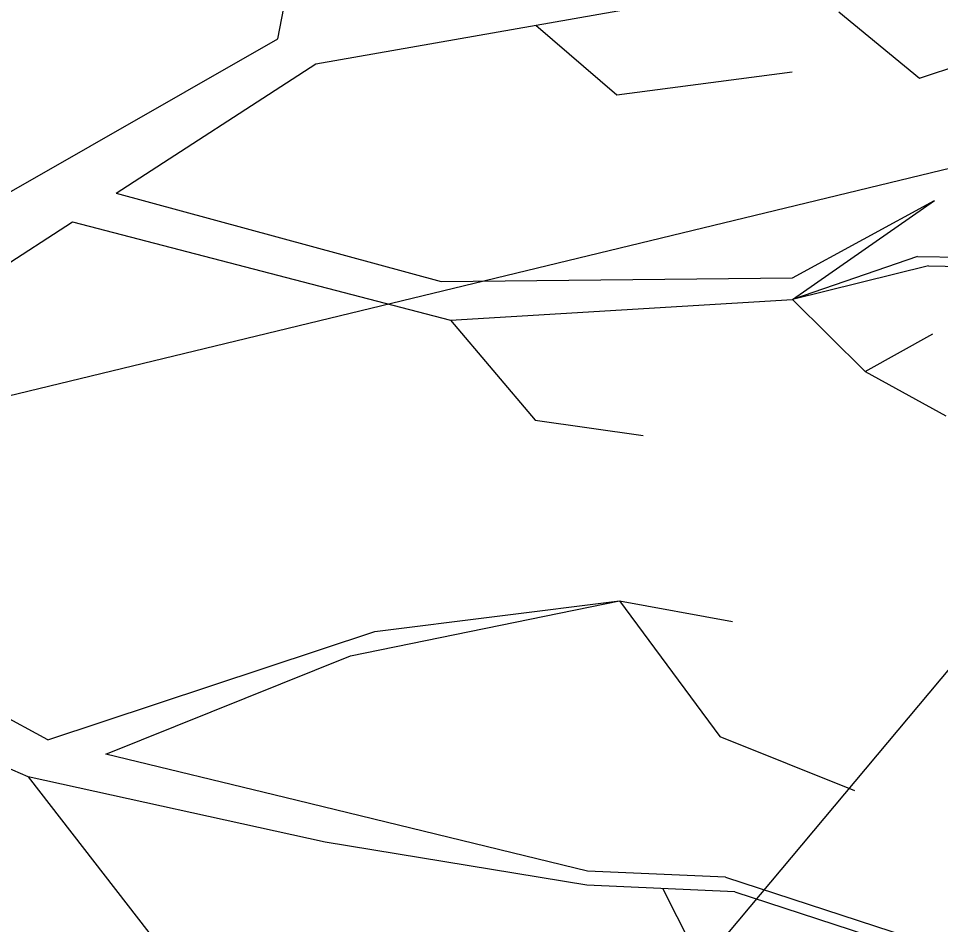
# Model space of a CAD drawing. Extents: x -438233 to -437334, y -1133133 to -1132623.
# Drawn here: x -438071.99 to -438070.142, y -1132985.857 to -1132984.041 of the extents above; entities that cross this region are included whole.
import ezdxf

# ---------------------------------------------------------------- set-up
doc = ezdxf.new("R2010")
doc.units = 0
doc.layers.add('Vrstva 1', color=7, linetype='Continuous')
doc.layers.add('Vrstva 40', color=7, linetype='Continuous')

msp = doc.modelspace()

# ---------------------------------------------------------------- linework, layer by layer
at = {"layer": 'Vrstva 1'}
for p, q in [((-438073.0336, -1132988.8171), (-438065.6695, -1132980.027)), ((-438071.4706, -1132984.0821), (-438071.3867, -1132983.6515)), ((-438071.394, -1132984.1321), (-438070.5585, -1132983.9854)), ((-438070.3465, -1132984.0281), (-438070.1844, -1132984.1612)), ((-438070.9537, -1132984.0547), (-438070.7908, -1132984.1942)), ((-438072.5673, -1132984.7103), (-438071.4706, -1132984.0821)), ((-438070.1844, -1132984.1612), (-438070.0481, -1132984.116)), ((-438071.794, -1132984.3918), (-438071.394, -1132984.1321)), ((-438070.7908, -1132984.1942), (-438070.44, -1132984.1483)), ((-438071.794, -1132984.3918), (-438071.1432, -1132984.5684)), ((-438070.4392, -1132984.5611), (-438070.1545, -1132984.4063)), ((-438070.4392, -1132984.6047), (-438070.1545, -1132984.4063)), ((-438072.5157, -1132984.8603), (-438071.8818, -1132984.449)), ((-438071.8818, -1132984.449), (-438071.1246, -1132984.6458)), ((-438070.1884, -1132984.5184), (-438070.4392, -1132984.6047)), ((-438070.1884, -1132984.5184), (-438069.84, -1132984.5248)), ((-438070.1666, -1132984.5369), (-438070.4392, -1132984.6047)), ((-438070.1666, -1132984.5369), (-438069.8578, -1132984.5434)), ((-438071.1432, -1132984.5684), (-438070.4392, -1132984.5611)), ((-438071.1246, -1132984.6458), (-438070.4392, -1132984.6047)), ((-438070.4392, -1132984.6047), (-438070.2932, -1132984.749)), ((-438071.1246, -1132984.6458), (-438070.9545, -1132984.8466)), ((-438070.2932, -1132984.749), (-438070.1578, -1132984.6732)), ((-438070.2932, -1132984.749), (-438070.132, -1132984.8377)), ((-438070.9545, -1132984.8466), (-438070.7384, -1132984.8772)), ((-438071.3246, -1132985.3191), (-438070.786, -1132985.2087)), ((-438071.2762, -1132985.27), (-438070.786, -1132985.2087)), ((-438070.786, -1132985.2087), (-438070.5844, -1132985.4804)), ((-438070.786, -1132985.2087), (-438070.5594, -1132985.2498)), ((-438071.931, -1132985.4869), (-438071.2762, -1132985.27)), ((-438071.931, -1132985.4869), (-438072.3084, -1132985.2837)), ((-438071.8149, -1132985.5159), (-438071.3246, -1132985.3191)), ((-438071.9706, -1132985.5611), (-438072.3415, -1132985.4006)), ((-438070.5844, -1132985.4804), (-438070.315, -1132985.5885)), ((-438071.4561, -1132985.603), (-438071.8149, -1132985.5159)), ((-438071.9706, -1132985.5611), (-438071.6778, -1132985.9393)), ((-438071.3754, -1132985.6925), (-438071.9706, -1132985.5611)), ((-438070.8497, -1132985.7506), (-438071.4561, -1132985.603)), ((-438070.8513, -1132985.7788), (-438071.3754, -1132985.6925)), ((-438070.5731, -1132985.7627), (-438070.8497, -1132985.7506)), ((-438070.5731, -1132985.7627), (-438070.1747, -1132985.8925)), ((-438070.5545, -1132985.7917), (-438070.8513, -1132985.7788)), ((-438070.6416, -1132985.899), (-438070.6989, -1132985.7852)), ((-438070.5545, -1132985.7917), (-438070.2013, -1132985.907))]:
    msp.add_line(p, q, dxfattribs=at)
at = {"layer": 'Vrstva 40'}
msp.add_line((-438072.8099, -1132984.9914), (-438019.5053, -1132972.094), dxfattribs=at)

doc.saveas('drawing.dxf')
